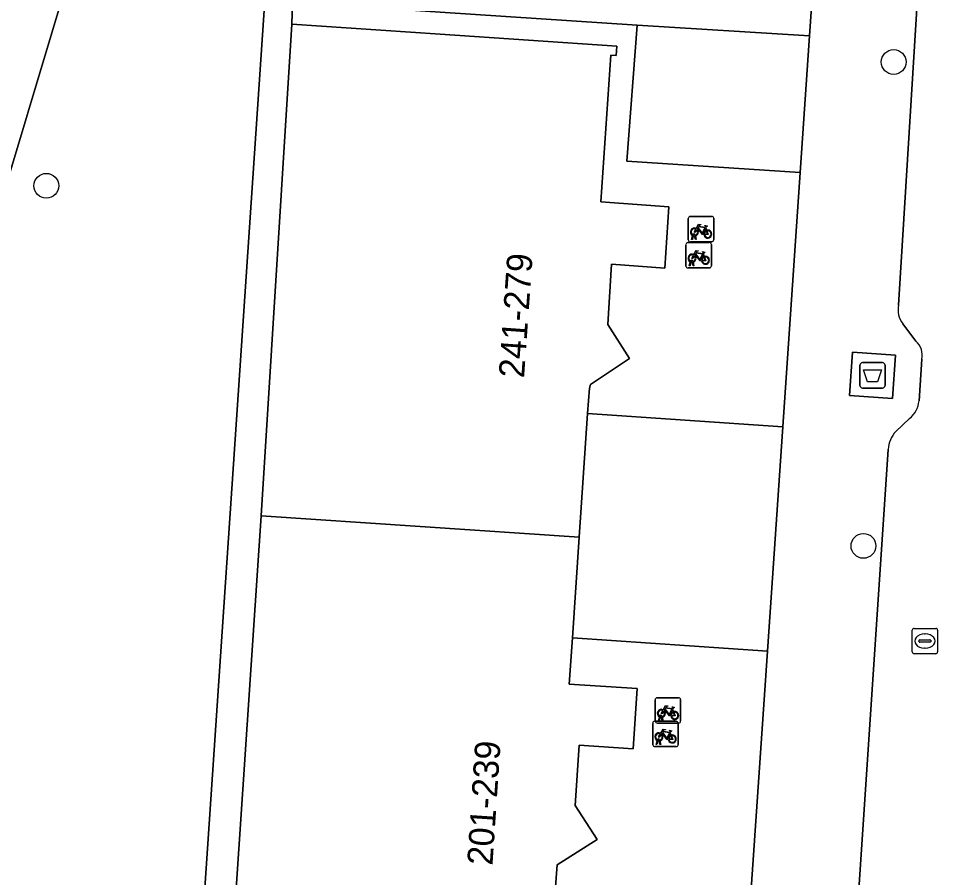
# Model space of a CAD drawing. Extents: x 161848 to 162726, y 385382 to 386521.
# Drawn here: x 161983.38 to 162019.6, y 386392.56 to 386426.42 of the extents above; entities that cross this region are included whole.
import ezdxf

# ---------------------------------------------------------------- set-up
doc = ezdxf.new("R2010")
doc.units = 0
for name, color, linetype in [('IMGEO_Afval_apart_plaats', 7, 'Continuous'), ('IMGEO_Berm_groen', 7, 'Continuous'), ('IMGEO_Boom', 7, 'Continuous'), ('IMGEO_Fietsenrek', 7, 'Continuous'), ('IMGEO_Groenvoorziening', 7, 'Continuous'), ('IMGEO_Hek', 7, 'Continuous'), ('IMGEO_Pand', 7, 'Continuous'), ('IMGEO_Pand_nummerreeks', 7, 'Continuous'), ('IMGEO_Rijbaan_lokaal_open', 7, 'Continuous'), ('IMGEO_Rioolput', 7, 'Continuous'), ('IMGEO_Voetpad_gesloten', 7, 'Continuous'), ('IMGEO_Voetpad_open', 7, 'Continuous')]:
    doc.layers.add(name, color=color, linetype=linetype)

msp = doc.modelspace()

# ---------------------------------------------------------------- linework, layer by layer
at = {"layer": 'IMGEO_Afval_apart_plaats'}
for p, q in [((162016.542, 386411.952), (162016.542, 386412.752)), ((162016.542, 386412.752), (162016.542, 386411.952)), ((162016.642, 386412.852), (162017.432, 386412.852)), ((162017.432, 386412.852), (162016.642, 386412.852)), ((162017.532, 386412.752), (162017.532, 386411.952)), ((162017.532, 386411.952), (162017.532, 386412.752)), ((162017.432, 386411.852), (162016.642, 386411.852)), ((162016.642, 386411.852), (162017.432, 386411.852))]:
    msp.add_line(p, q, dxfattribs=at)
msp.add_lwpolyline([(162016.685, 386412.566), (162017.389, 386412.566), (162017.24, 386412.096), (162016.834, 386412.096), (162016.685, 386412.566)], dxfattribs=at)
for centre, start, end in [((162016.642, 386412.752), 90, 180), ((162016.642, 386412.752), 90, 180), ((162017.432, 386412.752), 0, 90), ((162017.432, 386412.752), 360, 90), ((162016.642, 386411.952), 180, 270), ((162016.642, 386411.952), 180, 270), ((162017.432, 386411.952), 270, 0), ((162017.432, 386411.952), 270, 0)]:
    msp.add_arc(centre, 0.1, start, end, dxfattribs=at)
at = {"layer": 'IMGEO_Berm_groen'}
msp.add_lwpolyline([(161994.335, 386477.907), (161991.223, 386478.677), (161973.968, 386413.035), (161980.695, 386412.574), (161986.765, 386432.778), (161991.352, 386448.043), (161995.978, 386463.441)], dxfattribs=at)
at = {"layer": 'IMGEO_Boom'}
for centre in [(162017.872, 386424.698), (161984.476, 386419.82), (162016.682, 386405.632)]:
    msp.add_circle(centre, 0.489, dxfattribs=at)
at = {"layer": 'IMGEO_Fietsenrek'}
for p, q in [((162009.778, 386417.689), (162009.778, 386418.53)), ((162009.778, 386418.53), (162009.778, 386417.689)), ((162009.853, 386418.614), (162010.694, 386418.614)), ((162010.694, 386418.614), (162009.853, 386418.614)), ((162010.778, 386418.539), (162010.778, 386417.698)), ((162010.778, 386417.698), (162010.778, 386418.539)), ((162010.465, 386418.163), (162010.501, 386418.068)), ((162009.905, 386417.698), (162009.944, 386417.858)), ((162009.939, 386417.698), (162009.905, 386417.698)), ((162009.974, 386417.846), (162009.939, 386417.698)), ((162010.016, 386417.87), (162010.015, 386417.874)), ((162010.057, 386417.698), (162010.023, 386417.84)), ((162010.047, 386417.881), (162010.048, 386417.874)), ((162010.055, 386417.844), (162010.09, 386417.698)), ((162010.09, 386417.698), (162010.057, 386417.698)), ((162009.686, 386416.659), (162009.686, 386417.5)), ((162009.686, 386417.5), (162009.686, 386416.659)), ((162009.761, 386417.584), (162010.602, 386417.584)), ((162010.602, 386417.584), (162009.761, 386417.584)), ((162010.703, 386417.614), (162009.862, 386417.614)), ((162009.862, 386417.614), (162010.703, 386417.614)), ((162010.686, 386417.509), (162010.686, 386416.668)), ((162010.686, 386416.668), (162010.686, 386417.509)), ((162010.373, 386417.133), (162010.409, 386417.038)), ((162009.813, 386416.668), (162009.852, 386416.828)), ((162009.847, 386416.668), (162009.813, 386416.668)), ((162009.882, 386416.816), (162009.847, 386416.668)), ((162009.924, 386416.84), (162009.923, 386416.844)), ((162009.965, 386416.668), (162009.931, 386416.81)), ((162009.955, 386416.851), (162009.956, 386416.844)), ((162009.963, 386416.814), (162009.998, 386416.668)), ((162009.998, 386416.668), (162009.965, 386416.668)), ((162010.611, 386416.584), (162009.77, 386416.584)), ((162009.77, 386416.584), (162010.611, 386416.584)), ((162008.474, 386398.723), (162008.474, 386399.564)), ((162008.474, 386399.564), (162008.474, 386398.723)), ((162008.549, 386399.648), (162009.39, 386399.648)), ((162009.39, 386399.648), (162008.549, 386399.648)), ((162009.474, 386399.573), (162009.474, 386398.732)), ((162009.474, 386398.732), (162009.474, 386399.573)), ((162008.601, 386398.732), (162008.64, 386398.892)), ((162008.67, 386398.88), (162008.635, 386398.732)), ((162008.712, 386398.904), (162008.711, 386398.908)), ((162008.753, 386398.732), (162008.719, 386398.874)), ((162008.743, 386398.915), (162008.744, 386398.908)), ((162008.751, 386398.878), (162008.786, 386398.732)), ((162009.161, 386399.197), (162009.197, 386399.102)), ((162008.379, 386397.796), (162008.379, 386398.637)), ((162008.379, 386398.637), (162008.379, 386397.796)), ((162008.454, 386398.721), (162009.295, 386398.721)), ((162009.295, 386398.721), (162008.454, 386398.721)), ((162009.399, 386398.648), (162008.558, 386398.648)), ((162008.558, 386398.648), (162009.399, 386398.648)), ((162008.635, 386398.732), (162008.601, 386398.732)), ((162008.786, 386398.732), (162008.753, 386398.732)), ((162009.379, 386398.646), (162009.379, 386397.805)), ((162009.379, 386397.805), (162009.379, 386398.646)), ((162009.066, 386398.27), (162009.102, 386398.175)), ((162008.506, 386397.805), (162008.545, 386397.965)), ((162008.54, 386397.805), (162008.506, 386397.805)), ((162008.575, 386397.953), (162008.54, 386397.805)), ((162008.617, 386397.977), (162008.616, 386397.981)), ((162008.658, 386397.805), (162008.624, 386397.947)), ((162008.648, 386397.988), (162008.649, 386397.981)), ((162008.656, 386397.951), (162008.691, 386397.805)), ((162008.691, 386397.805), (162008.658, 386397.805)), ((162009.304, 386397.721), (162008.463, 386397.721)), ((162008.463, 386397.721), (162009.304, 386397.721))]:
    msp.add_line(p, q, dxfattribs=at)
for points in [[(162010.112, 386418.088), (162010.06, 386417.998), (162010.02, 386417.973), (162010.021, 386418.02), (162010.076, 386418.114)], [(162010.091, 386418.14), (162010.186, 386418.304), (162010.272, 386418.29), (162010.274, 386418.281), (162010.218, 386418.27), (162010.191, 386418.225), (162010.447, 386418.184)], [(162010.387, 386417.896), (162010.337, 386417.896), (162010.146, 386418.147), (162010.127, 386418.115)], [(162010.434, 386418.159), (162010.177, 386418.2), (162010.16, 386418.171), (162010.327, 386417.951), (162010.434, 386418.159)], [(162010.482, 386418.061), (162010.452, 386418.138), (162010.343, 386417.92), (162010.386, 386417.92)], [(162010.512, 386418.04), (162010.567, 386417.895), (162010.417, 386417.895)], [(162010.447, 386418.184), (162010.472, 386418.233), (162010.466, 386418.237), (162010.443, 386418.241), (162010.431, 386418.248), (162010.43, 386418.251), (162010.432, 386418.256), (162010.527, 386418.241), (162010.529, 386418.231), (162010.519, 386418.218), (162010.507, 386418.212), (162010.493, 386418.218), (162010.465, 386418.163)], [(162010.416, 386417.92), (162010.536, 386417.919), (162010.492, 386418.033)], [(162010.02, 386417.058), (162009.968, 386416.968), (162009.928, 386416.943), (162009.929, 386416.99), (162009.984, 386417.084)], [(162009.999, 386417.11), (162010.094, 386417.274), (162010.18, 386417.26), (162010.182, 386417.251), (162010.126, 386417.24), (162010.099, 386417.195), (162010.355, 386417.154)], [(162010.295, 386416.866), (162010.245, 386416.866), (162010.054, 386417.117), (162010.035, 386417.085)], [(162010.342, 386417.129), (162010.085, 386417.17), (162010.068, 386417.141), (162010.235, 386416.921), (162010.342, 386417.129)], [(162010.39, 386417.031), (162010.36, 386417.108), (162010.251, 386416.89), (162010.294, 386416.89)], [(162010.324, 386416.89), (162010.444, 386416.889), (162010.4, 386417.003)], [(162010.42, 386417.01), (162010.475, 386416.865), (162010.325, 386416.865)], [(162010.355, 386417.154), (162010.38, 386417.203), (162010.374, 386417.207), (162010.351, 386417.211), (162010.339, 386417.218), (162010.338, 386417.221), (162010.34, 386417.226), (162010.435, 386417.211), (162010.437, 386417.201), (162010.427, 386417.188), (162010.415, 386417.182), (162010.401, 386417.188), (162010.373, 386417.133)], [(162008.787, 386399.174), (162008.882, 386399.338), (162008.968, 386399.324), (162008.97, 386399.315), (162008.914, 386399.304), (162008.887, 386399.259), (162009.143, 386399.218)], [(162009.13, 386399.193), (162008.873, 386399.234), (162008.856, 386399.205), (162009.023, 386398.985), (162009.13, 386399.193)], [(162009.143, 386399.218), (162009.168, 386399.267), (162009.162, 386399.271), (162009.139, 386399.275), (162009.127, 386399.282), (162009.126, 386399.285), (162009.128, 386399.29), (162009.223, 386399.275), (162009.225, 386399.265), (162009.215, 386399.252), (162009.203, 386399.246), (162009.189, 386399.252), (162009.161, 386399.197)], [(162008.808, 386399.122), (162008.756, 386399.032), (162008.716, 386399.007), (162008.717, 386399.054), (162008.772, 386399.148)], [(162009.083, 386398.93), (162009.033, 386398.93), (162008.842, 386399.181), (162008.823, 386399.149)], [(162009.178, 386399.095), (162009.148, 386399.172), (162009.039, 386398.954), (162009.082, 386398.954)], [(162009.112, 386398.954), (162009.232, 386398.953), (162009.188, 386399.067)], [(162009.208, 386399.074), (162009.263, 386398.929), (162009.113, 386398.929)], [(162008.713, 386398.195), (162008.661, 386398.105), (162008.621, 386398.08), (162008.622, 386398.127), (162008.677, 386398.221)], [(162008.692, 386398.247), (162008.787, 386398.411), (162008.873, 386398.397), (162008.875, 386398.388), (162008.819, 386398.377), (162008.792, 386398.332), (162009.048, 386398.291)], [(162008.988, 386398.003), (162008.938, 386398.003), (162008.747, 386398.254), (162008.728, 386398.222)], [(162009.035, 386398.266), (162008.778, 386398.307), (162008.761, 386398.278), (162008.928, 386398.058), (162009.035, 386398.266)], [(162009.083, 386398.168), (162009.053, 386398.245), (162008.944, 386398.027), (162008.987, 386398.027)], [(162009.017, 386398.027), (162009.137, 386398.026), (162009.093, 386398.14)], [(162009.113, 386398.147), (162009.168, 386398.002), (162009.018, 386398.002)], [(162009.048, 386398.291), (162009.073, 386398.34), (162009.067, 386398.344), (162009.044, 386398.348), (162009.032, 386398.355), (162009.031, 386398.358), (162009.033, 386398.363), (162009.128, 386398.348), (162009.13, 386398.338), (162009.12, 386398.325), (162009.108, 386398.319), (162009.094, 386398.325), (162009.066, 386398.27)]]:
    msp.add_lwpolyline(points, dxfattribs=at)
for centre, radius, start, end in [((162009.856, 386418.536), 0.0779, 92.4484, 184.2845), ((162009.856, 386418.536), 0.0779, 92.4484, 184.2845), ((162010.7, 386418.536), 0.0779, 2.4484, 94.2845), ((162010.7, 386418.536), 0.0779, 2.4484, 94.2845), ((162010.018, 386417.999), 0.159, 62.6766, 242.1369), ((162010.018, 386417.999), 0.129, 63.3192, 238.903), ((162010.018, 386417.999), 0.129, 283.6043, 43.4302), ((162010.018, 386417.999), 0.159, 283.5766, 46.6042), ((162010.545, 386417.915), 0.159, 113.3408, 178.3217), ((162010.545, 386417.915), 0.159, 187.0065, 105.7708), ((162010.545, 386417.915), 0.129, 188.6715, 104.5883), ((162009.856, 386417.692), 0.0779, 182.4484, 274.2845), ((162009.856, 386417.692), 0.0779, 182.4484, 274.2845), ((162009.998, 386417.87), 0.0499, 12.8025, 158.6934), ((162010.018, 386417.999), 0.159, 253.9967, 271.7867), ((162009.998, 386417.87), 0.0174, 12.8025, 163.4502), ((162010.018, 386417.999), 0.129, 253.415, 269.0204), ((162010.545, 386417.915), 0.129, 113.923, 177.9556), ((162010.7, 386417.692), 0.0779, 272.4484, 4.2845), ((162010.7, 386417.692), 0.0779, 272.4484, 4.2845), ((162009.764, 386417.506), 0.0779, 92.4484, 184.2845), ((162009.764, 386417.506), 0.0779, 92.4484, 184.2845), ((162010.608, 386417.506), 0.0779, 2.4484, 94.2845), ((162010.608, 386417.506), 0.0779, 2.4484, 94.2845), ((162009.926, 386416.969), 0.159, 62.6766, 242.1369), ((162009.926, 386416.969), 0.129, 63.3192, 238.903), ((162009.926, 386416.969), 0.129, 283.6043, 43.4302), ((162009.926, 386416.969), 0.159, 283.5766, 46.6042), ((162010.453, 386416.885), 0.159, 113.3408, 178.3217), ((162010.453, 386416.885), 0.159, 187.0065, 105.7708), ((162010.453, 386416.885), 0.129, 113.923, 177.9556), ((162010.453, 386416.885), 0.129, 188.6715, 104.5883), ((162009.764, 386416.662), 0.0779, 182.4484, 274.2845), ((162009.764, 386416.662), 0.0779, 182.4484, 274.2845), ((162009.906, 386416.84), 0.0499, 12.8025, 158.6934), ((162009.926, 386416.969), 0.159, 253.9967, 271.7867), ((162009.906, 386416.84), 0.0174, 12.8025, 163.4502), ((162009.926, 386416.969), 0.129, 253.415, 269.0204), ((162010.608, 386416.662), 0.0779, 272.4484, 4.2845), ((162010.608, 386416.662), 0.0779, 272.4484, 4.2845), ((162008.552, 386399.57), 0.0779, 92.4484, 184.2845), ((162008.552, 386399.57), 0.0779, 92.4484, 184.2845), ((162009.396, 386399.57), 0.0779, 2.4484, 94.2845), ((162009.396, 386399.57), 0.0779, 2.4484, 94.2845), ((162008.714, 386399.033), 0.159, 62.6766, 242.1369), ((162008.714, 386399.033), 0.129, 63.3192, 238.903), ((162008.694, 386398.904), 0.0499, 12.8025, 158.6934), ((162008.714, 386399.033), 0.159, 253.9967, 271.7867), ((162008.694, 386398.904), 0.0174, 12.8025, 163.4502), ((162008.714, 386399.033), 0.129, 253.415, 269.0204), ((162008.714, 386399.033), 0.129, 283.6043, 43.4302), ((162008.714, 386399.033), 0.159, 283.5766, 46.6042), ((162009.241, 386398.949), 0.159, 113.3408, 178.3217), ((162009.241, 386398.949), 0.159, 187.0065, 105.7708), ((162009.241, 386398.949), 0.129, 113.923, 177.9556), ((162009.241, 386398.949), 0.129, 188.6715, 104.5883), ((162008.457, 386398.643), 0.0779, 92.4484, 184.2845), ((162008.457, 386398.643), 0.0779, 92.4484, 184.2845), ((162008.552, 386398.726), 0.0779, 182.4484, 274.2845), ((162008.552, 386398.726), 0.0779, 182.4484, 274.2845), ((162009.301, 386398.643), 0.0779, 2.4484, 94.2845), ((162009.301, 386398.643), 0.0779, 2.4484, 94.2845), ((162009.396, 386398.726), 0.0779, 272.4484, 4.2845), ((162009.396, 386398.726), 0.0779, 272.4484, 4.2845), ((162008.619, 386398.106), 0.159, 62.6766, 242.1369), ((162008.619, 386398.106), 0.129, 63.3192, 238.903), ((162008.619, 386398.106), 0.129, 283.6043, 43.4302), ((162008.619, 386398.106), 0.159, 283.5766, 46.6042), ((162009.146, 386398.022), 0.159, 113.3408, 178.3217), ((162009.146, 386398.022), 0.159, 187.0065, 105.7708), ((162009.146, 386398.022), 0.129, 113.923, 177.9556), ((162009.146, 386398.022), 0.129, 188.6715, 104.5883), ((162008.457, 386397.799), 0.0779, 182.4484, 274.2845), ((162008.457, 386397.799), 0.0779, 182.4484, 274.2845), ((162008.599, 386397.977), 0.0499, 12.8025, 158.6934), ((162008.619, 386398.106), 0.159, 253.9967, 271.7867), ((162008.599, 386397.977), 0.0174, 12.8025, 163.4502), ((162008.619, 386398.106), 0.129, 253.415, 269.0204), ((162009.301, 386397.799), 0.0779, 272.4484, 4.2845), ((162009.301, 386397.799), 0.0779, 272.4484, 4.2845)]:
    msp.add_arc(centre, radius, start, end, dxfattribs=at)
at = {"layer": 'IMGEO_Groenvoorziening'}
for points in [[(161993.084, 386427.124), (161994.181, 386427.051), (162000, 386426.662), (162007.758, 386426.144), (162014.56, 386425.727), (162014.963, 386431.595), (162011.405, 386431.844), (161994.386, 386432.611), (161986.765, 386432.778), (161980.695, 386412.574), (161978.079, 386320.579), (161977.478, 386299.438), (161974.923, 386275.344), (161974.364, 386269.813), (162000, 386267.999), (162004.143, 386267.706), (162005.062, 386280.913), (162005.226, 386283.541), (162000, 386283.947), (161983.468, 386285.233), (161983.954, 386291.878), (161985.856, 386320.057)], [(162014.56, 386425.727), (162007.758, 386426.144), (162007.358, 386420.796), (162014.19, 386420.343)], [(162005.208, 386402.013), (162012.893, 386401.481), (162013.501, 386410.323), (162005.81, 386410.851), (162005.478, 386405.972)]]:
    msp.add_lwpolyline(points, close=True, dxfattribs=at)
at = {"layer": 'IMGEO_Hek'}
msp.add_lwpolyline([(161994.181, 386427.051), (161994.149, 386426.193)], dxfattribs=at)
at = {"layer": 'IMGEO_Pand'}
for points in [[(161992.945, 386406.816), (162005.478, 386405.972), (162005.81, 386410.851), (162005.878, 386411.844), (162005.929, 386411.986), (162007.466, 386413.016), (162006.601, 386414.353), (162006.754, 386416.736), (162008.857, 386416.58), (162009.012, 386418.993), (162006.329, 386419.192), (162006.723, 386424.969), (162006.941, 386424.954), (162006.966, 386425.323), (162000, 386425.796), (161994.149, 386426.193)], [(161991.667, 386387.814), (162004.191, 386386.971), (162004.534, 386392.031), (162004.604, 386393.06), (162006.19, 386394.056), (162005.321, 386395.398), (162005.482, 386397.773), (162007.606, 386397.633), (162007.767, 386400.008), (162005.083, 386400.185), (162005.208, 386402.013), (162005.478, 386405.972), (161992.945, 386406.816)]]:
    msp.add_lwpolyline(points, close=True, dxfattribs=at)
at = {"layer": 'IMGEO_Rijbaan_lokaal_open'}
for points in [[(162018.976, 386430.016), (162018.063, 386415.122)], [(162018.231, 386414.376), (162018.746, 386413.699)], [(162018.982, 386412.987), (162018.873, 386411.341)], [(162018.498, 386410.652), (162017.953, 386410.141)], [(162017.657, 386409.433), (162014.507, 386362.125)]]:
    msp.add_lwpolyline(points, dxfattribs=at)
for centre, radius, start, end in [((162018.977, 386414.936), 0.932, 168.4819, 216.9008), ((162018.267, 386413.145), 0.732, 347.5097, 49.167), ((162017.828, 386411.463), 1.052, 309.5495, 353.3345), ((162018.77, 386409.384), 1.114, 137.1669, 177.4555)]:
    msp.add_arc(centre, radius, start, end, dxfattribs=at)
at = {"layer": 'IMGEO_Rioolput'}
for p, q in [((162018.602, 386401.454), (162018.602, 386402.306)), ((162018.677, 386402.38), (162019.529, 386402.38)), ((162019.09, 386402.16), (162019.115, 386402.16)), ((162019.603, 386402.306), (162019.603, 386401.454)), ((162018.861, 386401.874), (162018.861, 386401.886)), ((162019.299, 386401.837), (162018.901, 386401.837)), ((162018.904, 386401.923), (162019.302, 386401.923)), ((162019.345, 386401.886), (162019.345, 386401.874)), ((162019.529, 386401.38), (162018.677, 386401.38)), ((162019.113, 386401.6), (162019.088, 386401.6))]:
    msp.add_line(p, q, dxfattribs=at)
for points in [[(162018.602, 386401.454), (162018.602, 386402.306)], [(162018.677, 386402.38), (162019.529, 386402.38)], [(162019.603, 386402.306), (162019.603, 386401.454)], [(162019.529, 386401.38), (162018.677, 386401.38)]]:
    msp.add_lwpolyline(points, dxfattribs=at)
for centre, radius, start, end in [((162018.679, 386402.304), 0.0765, 91.552, 178.448), ((162018.679, 386402.304), 0.0765, 91.552, 178.448), ((162019.527, 386402.304), 0.0765, 1.552, 88.448), ((162019.527, 386402.304), 0.0765, 1.552, 88.448), ((162018.901, 386401.883), 0.0403, 85.8775, 175.7526), ((162018.898, 386401.873), 0.0366, 178.938, 274.7102), ((162019.302, 386401.88), 0.043, 264.8664, 352.4533), ((162019.306, 386401.885), 0.0386, 1.7309, 96.639), ((162018.679, 386401.456), 0.0765, 181.552, 268.448), ((162018.679, 386401.456), 0.0765, 181.552, 268.448), ((162019.527, 386401.456), 0.0765, 271.552, 358.448), ((162019.527, 386401.456), 0.0765, 271.552, 358.448)]:
    msp.add_arc(centre, radius, start, end, dxfattribs=at)
for centre, major_axis, ratio, start_param, end_param in [((162019.089, 386401.88), (-0.387, 0.002), 0.722429, 4.712389, 7.853982), ((162019.114, 386401.88), (-0.39, 0.002), 0.717154, 1.570796, 4.712389)]:
    msp.add_ellipse(centre, major_axis=major_axis, ratio=ratio, start_param=start_param, end_param=end_param, dxfattribs=at)
at = {"layer": 'IMGEO_Voetpad_gesloten'}
msp.add_lwpolyline([(162017.943, 386413.148), (162016.25, 386413.265), (162016.131, 386411.556), (162017.824, 386411.438)], close=True, dxfattribs=at)
at = {"layer": 'IMGEO_Voetpad_open'}
for points in [[(162017.802, 386431.396), (162017.671, 386431.405), (162017.567, 386431.412), (162014.963, 386431.595), (162014.56, 386425.727), (162014.19, 386420.343), (162013.501, 386410.323), (162012.893, 386401.481), (162012.21, 386391.535), (162011.586, 386382.462), (162010.899, 386372.469), (162010.275, 386363.392), (162009.593, 386353.468), (162009.038, 386344.583), (162008.402, 386334.395), (162007.843, 386325.451), (162007.212, 386315.343), (162006.654, 386306.398), (162006.029, 386296.392), (162005.655, 386290.399), (162005.226, 386283.541), (162005.062, 386280.913), (162004.143, 386267.706), (162007.247, 386267.487)], [(162018.063, 386415.122), (162018.976, 386430.016)], [(161993.084, 386427.124), (161985.856, 386320.057)], [(161989.11, 386349.811), (161990.388, 386368.813), (161991.667, 386387.814), (161992.945, 386406.816), (161994.149, 386426.193), (161994.181, 386427.051)], [(162018.746, 386413.699), (162018.231, 386414.376)], [(162018.873, 386411.341), (162018.982, 386412.987)], [(162017.953, 386410.141), (162018.498, 386410.652)], [(162014.507, 386362.125), (162017.657, 386409.433)]]:
    msp.add_lwpolyline(points, dxfattribs=at)
for points in [[(161994.149, 386426.193), (162000, 386425.796), (162006.966, 386425.323), (162006.941, 386424.954), (162006.723, 386424.969), (162006.329, 386419.192), (162009.012, 386418.993), (162008.857, 386416.58), (162006.754, 386416.736), (162006.601, 386414.353), (162007.466, 386413.016), (162005.929, 386411.986), (162005.878, 386411.844), (162005.81, 386410.851), (162013.501, 386410.323), (162014.19, 386420.343), (162007.358, 386420.796), (162007.758, 386426.144), (162000, 386426.662), (161994.181, 386427.051)], [(162016.131, 386411.556), (162016.25, 386413.265), (162017.943, 386413.148), (162017.824, 386411.438)], [(162012.893, 386401.481), (162005.208, 386402.013), (162005.083, 386400.185), (162007.767, 386400.008), (162007.606, 386397.633), (162005.482, 386397.773), (162005.321, 386395.398), (162006.19, 386394.056), (162004.604, 386393.06), (162004.534, 386392.031), (162012.21, 386391.535)]]:
    msp.add_lwpolyline(points, close=True, dxfattribs=at)
for centre, radius, start, end in [((162018.977, 386414.936), 0.932, 168.4819, 216.9008), ((162018.267, 386413.145), 0.732, 347.5097, 49.167), ((162017.828, 386411.463), 1.052, 309.5495, 353.3345), ((162018.77, 386409.384), 1.114, 137.1669, 177.4555)]:
    msp.add_arc(centre, radius, start, end, dxfattribs=at)

# ---------------------------------------------------------------- texts
at = {"layer": 'IMGEO_Pand_nummerreeks'}
for s, rotation, p in [('241-279', 85.983, (162003.303, 386412.227)), ('201-239', 86.2187, (162002.059, 386393.02))]:
    msp.add_text(s, height=1, rotation=rotation, dxfattribs=at).set_placement(p)

doc.saveas('drawing.dxf')
